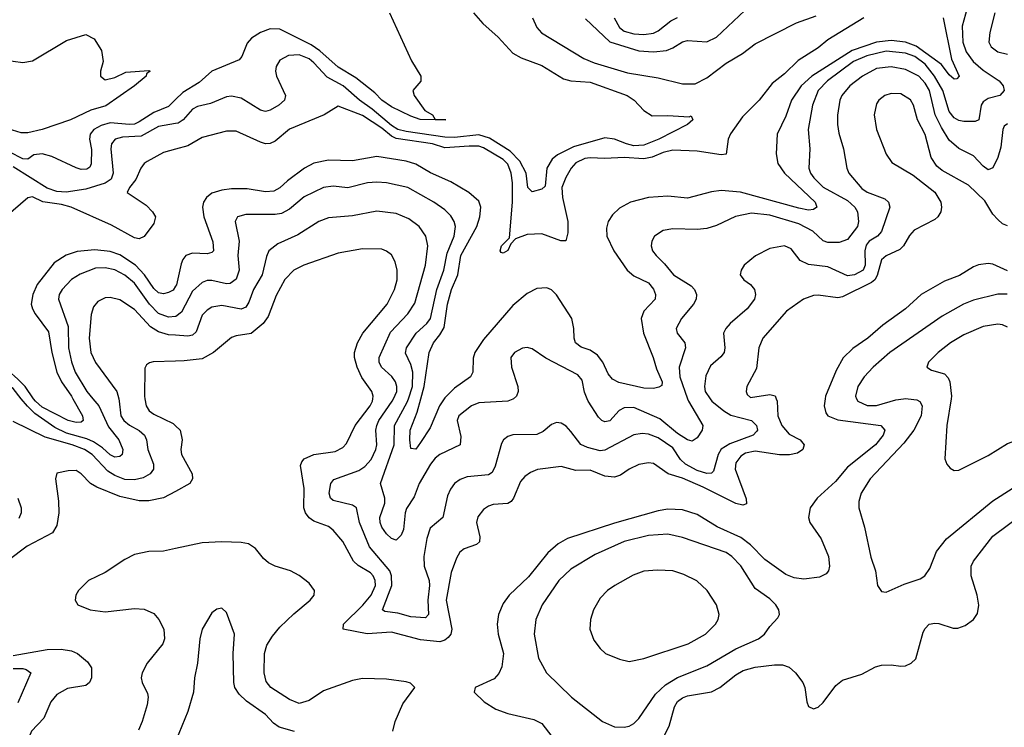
# Model space of a CAD drawing. Header units: inches. Extents: x 1308407 to 1441228, y 959628 to 1036311.
# Tile 669 of 729: x 1419357 to 1423417, y 1008645 to 1011562. Entities that reach past the tile are written whole.
import ezdxf

# ---------------------------------------------------------------- set-up
doc = ezdxf.new("R2010")
doc.units = ezdxf.units.IN
doc.header["$MEASUREMENT"] = 0
for name, color, linetype in [('B4010', 7, 'Continuous'), ('B4011', 7, 'Continuous'), ('B4020', 7, 'Continuous'), ('B4021', 7, 'Continuous')]:
    doc.layers.add(name, color=color, linetype=linetype)

msp = doc.modelspace()

# ---------------------------------------------------------------- linework, layer by layer
at = {"layer": 'B4010', "color": 5}
for points, elevation in [([(1419765.3, 1010000), (1419767.9, 1009990), (1419774.7, 1009930), (1419786.1, 1009910), (1419810, 1009891.1), (1419849.4, 1009869.4), (1419871.6, 1009850), (1419879.5, 1009830), (1419885.1, 1009790), (1419908.4, 1009730), (1419908.2, 1009710), (1419895.5, 1009690), (1419866.2, 1009673.8), (1419830, 1009665.3), (1419790, 1009667.6), (1419750, 1009683.3), (1419721, 1009701), (1419655.9, 1009770), (1419624.9, 1009790), (1419572.9, 1009810), (1419461.6, 1009841.6), (1419330, 1009906)], 2760), ([(1419658.1, 1010000), (1419682.7, 1009970), (1419723.6, 1009883.6), (1419765.3, 1009830), (1419781.7, 1009790), (1419779.2, 1009770), (1419770, 1009761.2), (1419750, 1009759.3), (1419730, 1009768.6), (1419698, 1009798), (1419661.7, 1009821.7), (1419634.2, 1009834.2), (1419550, 1009857.7), (1419501.7, 1009881.7), (1419418.9, 1009938.9), (1419388.7, 1009968.8), (1419363.8, 1010000)], 2740), ([(1419576.8, 1010000), (1419616.1, 1009930), (1419618.6, 1009910), (1419610, 1009903.7), (1419590, 1009902.3), (1419556.4, 1009910), (1419450, 1009965.1), (1419421.6, 1009990), (1419414.6, 1010000)], 2720), ([(1419873.3, 1010000), (1419878.8, 1009970), (1419890.6, 1009950.6), (1419910, 1009936.1), (1419990, 1009897.2), (1420000, 1009887.9)], 2780), ([(1420000, 1009618.1), (1419950, 1009591.1), (1419890, 1009579.6), (1419850, 1009579.6), (1419770, 1009597.5), (1419675.3, 1009635.3), (1419648.7, 1009650), (1419610, 1009690.8), (1419590, 1009703.5), (1419556.7, 1009703.3), (1419510, 1009693.2), (1419504.4, 1009670), (1419517.6, 1009577.6), (1419518.6, 1009530), (1419510, 1009477), (1419492.6, 1009447.4), (1419388.1, 1009391.9), (1419310, 1009333.7)], 2780), ([(1419349.5, 1009590), (1419363, 1009550), (1419363.5, 1009530), (1419353.7, 1009506.3)], 2760), ([(1420000, 1009382.5), (1419950, 1009371.6), (1419890, 1009370.5), (1419830, 1009357.3), (1419790, 1009336.8), (1419710, 1009283.8), (1419640.9, 1009250), (1419599.5, 1009210), (1419588.4, 1009190), (1419585.5, 1009170), (1419596.3, 1009150), (1419647.3, 1009130), (1419710, 1009121), (1419830, 1009135), (1419870, 1009132.8), (1419910, 1009115), (1419931.1, 1009090), (1419951, 1009050), (1419953.8, 1009010), (1419946.8, 1008990), (1419883.3, 1008910), (1419862, 1008870), (1419858, 1008850), (1419862.2, 1008830), (1419884.5, 1008784.5), (1419887.3, 1008770), (1419882.2, 1008737.8), (1419862.5, 1008670), (1419846.6, 1008633.4)], 2820), ([(1419330, 1008941.3), (1419470, 1008966.3), (1419527.9, 1008967.9), (1419570, 1008960.3), (1419595.4, 1008950), (1419636, 1008916), (1419653, 1008890), (1419653.5, 1008850), (1419645.3, 1008830), (1419630, 1008818.4), (1419554.7, 1008805.3), (1419510, 1008780.3), (1419485.8, 1008750), (1419456.7, 1008683.3), (1419405.8, 1008630), (1419389.4, 1008590), (1419375.4, 1008570), (1419257.4, 1008510)], 2780), ([(1419330, 1008887.3), (1419370, 1008887.8), (1419384.3, 1008884.3), (1419402.8, 1008870), (1419350, 1008746.9)], 2760)]:
    msp.add_lwpolyline(points, dxfattribs=dict(at, elevation=elevation))
at = {"layer": 'B4011', "color": 5}
for points, elevation in [([(1419290, 1011396.4), (1419370, 1011386), (1419410, 1011392.7), (1419550, 1011476.3), (1419630, 1011502), (1419663.6, 1011483.6), (1419694.8, 1011434.8), (1419701, 1011390), (1419690.8, 1011350), (1419690.8, 1011330), (1419710, 1011314), (1419750, 1011324.2), (1419794.3, 1011345.7), (1419890, 1011353.4), (1419894.8, 1011350), (1419880.4, 1011339.6), (1419878, 1011330), (1419830.1, 1011289.9), (1419712.6, 1011207.4), (1419650, 1011188.9), (1419566.7, 1011150), (1419450, 1011109.4), (1419390, 1011095.7), (1419363.7, 1011096.3), (1419310, 1011113)], 2620), ([(1420000, 1011233.2), (1419970, 1011204.5), (1419910, 1011179.5), (1419850, 1011140.7), (1419830, 1011132.4), (1419810, 1011130.2), (1419730, 1011136.8), (1419693.6, 1011126.4), (1419663.4, 1011110), (1419647.7, 1011090), (1419645.1, 1011070), (1419652.7, 1011027.3), (1419652.1, 1010967.9), (1419645.7, 1010954.3), (1419633.9, 1010946.1), (1419610, 1010945), (1419590, 1010951.7), (1419490, 1010998.5), (1419450, 1011009.3), (1419414.8, 1011005.2), (1419390, 1010987.5), (1419370, 1010989.2), (1419315.9, 1011015.9)], 2640), ([(1420000, 1011134.6), (1419930, 1011122.1), (1419857.8, 1011082.2), (1419781.2, 1011078.8), (1419750.4, 1011070), (1419735.4, 1011050), (1419732.7, 1011030), (1419742.7, 1010930), (1419734.4, 1010905.6), (1419710, 1010888.2), (1419630, 1010863.1), (1419549, 1010851), (1419510, 1010854), (1419470, 1010867.7), (1419330, 1010956.5)], 2660), ([(1420000, 1011028.8), (1419950, 1011014.9), (1419882.5, 1010977.5), (1419870.7, 1010969.3), (1419857.1, 1010950), (1419836.4, 1010903.6), (1419809.3, 1010870), (1419800.7, 1010850), (1419878, 1010798), (1419905.1, 1010770), (1419917.2, 1010750), (1419910, 1010721.8), (1419870, 1010668), (1419850, 1010658.4), (1419830, 1010663), (1419735.4, 1010715.4), (1419569.8, 1010790), (1419530, 1010800.8), (1419452.1, 1010812.1), (1419410, 1010831.8), (1419390, 1010827.4), (1419299.7, 1010750)], 2680), ([(1420000, 1010463.7), (1419990, 1010448), (1419970, 1010437.8), (1419950, 1010432.2), (1419930, 1010437.1), (1419910, 1010454.3), (1419872.1, 1010510), (1419834.6, 1010550), (1419770, 1010592.7), (1419730, 1010606.7), (1419666.3, 1010613.7), (1419593.7, 1010606.3), (1419548.2, 1010591.8), (1419499.5, 1010560.5), (1419429.4, 1010470.6), (1419410.6, 1010430), (1419404.6, 1010390), (1419409.2, 1010370), (1419420.6, 1010350), (1419476.3, 1010276.3), (1419489.8, 1010190), (1419510, 1010109.4), (1419529.4, 1010069.4), (1419571.2, 1010010), (1419576.8, 1010000)], 2720), ([(1420000, 1010338.6), (1419970, 1010336.3), (1419930, 1010351.4), (1419891.9, 1010390), (1419830, 1010476.7), (1419790, 1010509.4), (1419750, 1010531.1), (1419710, 1010539.5), (1419670, 1010538.2), (1419606.7, 1010513.4), (1419570, 1010491.8), (1419531.6, 1010450), (1419519.8, 1010430), (1419517, 1010410), (1419557.6, 1010297.6), (1419557.9, 1010210), (1419570, 1010151.7), (1419586.2, 1010110), (1419633.6, 1010030), (1419658.1, 1010000)], 2740), ([(1420000, 1010261.4), (1419970, 1010263.1), (1419930, 1010275.3), (1419896.9, 1010296.9), (1419830, 1010367.5), (1419770, 1010407.3), (1419730, 1010417), (1419710, 1010416), (1419678.7, 1010401.3), (1419661.1, 1010378.9), (1419652.4, 1010347.6), (1419643.9, 1010250), (1419650.1, 1010190), (1419669.7, 1010149.7), (1419757.2, 1010030), (1419765.3, 1010000)], 2760), ([(1419414.6, 1010000), (1419379.6, 1010050), (1419350, 1010081), (1419310, 1010116.5), (1419270, 1010139.2), (1419230, 1010151.2), (1419170, 1010153.9), (1419113.7, 1010146.3), (1419066.9, 1010130), (1419004.4, 1010075.6), (1418962.5, 1010010), (1418959.5, 1010000)], 2720), ([(1420000, 1010154.5), (1419907.9, 1010152.1), (1419891.7, 1010148.3), (1419880.3, 1010139.8), (1419873.5, 1010126.5), (1419871.5, 1010010), (1419873.3, 1010000)], 2780), ([(1419363.8, 1010000), (1419330, 1010042.4), (1419290, 1010066.7), (1419270, 1010071.1), (1419250, 1010068.8), (1419166.6, 1010033.4), (1419121, 1010000)], 2740)]:
    msp.add_lwpolyline(points, dxfattribs=dict(at, elevation=elevation))
at = {"layer": 'B4020', "color": 5}
for points, elevation in [([(1422476.6, 1010000), (1422480.5, 1009990), (1422483, 1009930), (1422499.3, 1009890), (1422530, 1009854.2), (1422575.8, 1009830), (1422591.8, 1009810), (1422586.5, 1009790), (1422564.5, 1009775.5), (1422531.9, 1009768.1), (1422490, 1009769.2), (1422390, 1009784), (1422350, 1009775.4), (1422330, 1009763.4), (1422310, 1009736), (1422307.9, 1009710), (1422352.7, 1009587.3), (1422353.8, 1009566.1), (1422338.9, 1009561), (1422310, 1009568.2), (1422175.8, 1009635.8), (1422090, 1009672.8), (1422030.3, 1009690.3), (1421970, 1009732.8), (1421950, 1009735.4), (1421910, 1009728.4), (1421870.3, 1009710), (1421835, 1009685), (1421810, 1009677.1), (1421770, 1009680.4), (1421710, 1009706), (1421650, 1009703.6), (1421590, 1009720.4), (1421492.2, 1009707.8), (1421463.5, 1009696.5), (1421440.2, 1009679.8), (1421421.7, 1009658.3), (1421393.3, 1009590), (1421383.1, 1009576.9), (1421370, 1009567.7), (1421310, 1009563.6), (1421290, 1009557.3), (1421270, 1009543.1), (1421246.8, 1009513.2), (1421240.4, 1009490), (1421255, 1009430), (1421253, 1009410), (1421240.5, 1009399.5), (1421190, 1009380.7), (1421172.1, 1009367.9), (1421157.6, 1009342.4), (1421136.2, 1009283.8), (1421115.1, 1009170), (1421139.6, 1009050), (1421135, 1009030), (1421124.3, 1009015.7), (1421110, 1009004), (1421090, 1008997.2), (1421010, 1009006.7), (1420890, 1009038.2), (1420790, 1009030.2), (1420691.2, 1009050), (1420692.4, 1009070), (1420771.6, 1009148.4), (1420805.7, 1009190), (1420823.8, 1009230), (1420823.4, 1009250), (1420814.9, 1009270), (1420802.9, 1009282.9), (1420752.8, 1009312.8), (1420733.9, 1009330), (1420690, 1009411.6), (1420650, 1009458.2), (1420630, 1009473.1), (1420570, 1009495.4), (1420550, 1009508.5), (1420535.6, 1009530), (1420528.8, 1009550), (1420530.5, 1009630), (1420514.7, 1009725.3), (1420520.4, 1009739.6), (1420530, 1009751.5), (1420569.7, 1009770), (1420657.2, 1009782.8), (1420690, 1009798.2), (1420704.6, 1009815.4), (1420740.2, 1009890), (1420802, 1009970), (1420812.2, 1009990), (1420813, 1010000)], 2780), ([(1422204.2, 1010000), (1422210.9, 1009990), (1422260.1, 1009950), (1422290, 1009932.4), (1422374.7, 1009910), (1422394.6, 1009890), (1422399, 1009870), (1422395.5, 1009864.5), (1422381.8, 1009850), (1422285.4, 1009814.6), (1422250, 1009792.3), (1422236.7, 1009770), (1422218.5, 1009701.5), (1422210, 1009692.9), (1422190, 1009691.4), (1422150, 1009703.7), (1422102.9, 1009730), (1422082.4, 1009750), (1422050, 1009797.9), (1421990, 1009838.4), (1421950, 1009853.6), (1421923.1, 1009856.9), (1421890, 1009851.6), (1421770, 1009787.5), (1421750, 1009785), (1421698.4, 1009798.4), (1421670.8, 1009810.8), (1421630, 1009865.3), (1421610, 1009887.3), (1421590, 1009899.7), (1421570, 1009902), (1421550, 1009894.3), (1421515.3, 1009864.7), (1421490, 1009852.7), (1421390, 1009851.7), (1421370, 1009844.8), (1421351.8, 1009830), (1421344.2, 1009815.8), (1421318.1, 1009721.9), (1421304.7, 1009695.3), (1421290, 1009686.1), (1421202.4, 1009677.6), (1421173.3, 1009666.8), (1421150.3, 1009650), (1421133.1, 1009626.9), (1421120.6, 1009599.4), (1421101.3, 1009510), (1421050, 1009466.6), (1421036, 1009424), (1421023.4, 1009350), (1421025, 1009310), (1421044.8, 1009250), (1421046.5, 1009230), (1421039.5, 1009170), (1421043.2, 1009110), (1421030, 1009097.4), (1420970, 1009100.7), (1420915.9, 1009115.9), (1420862.8, 1009122.8), (1420852.4, 1009130), (1420891.8, 1009230), (1420890.6, 1009269.4), (1420882.8, 1009290), (1420799.5, 1009390), (1420757.9, 1009490), (1420745.6, 1009550), (1420730, 1009561.8), (1420650, 1009580.7), (1420639.3, 1009590), (1420632.8, 1009610), (1420640.2, 1009650), (1420652.7, 1009667.3), (1420756.1, 1009703.9), (1420779.6, 1009720.4), (1420805.7, 1009750), (1420825.4, 1009790), (1420829, 1009810), (1420825.8, 1009870), (1420829.1, 1009890), (1420838.2, 1009910), (1420893.3, 1009990), (1420898, 1010000)], 2760), ([(1421392.6, 1010000), (1421390, 1009998), (1421369.5, 1009990.5), (1421250, 1009983), (1421219.6, 1009970), (1421168.2, 1009930), (1421160.6, 1009910), (1421175.5, 1009844.5), (1421172.8, 1009810), (1421089.7, 1009770.3), (1421070, 1009754.9), (1421051.2, 1009730), (1421003.7, 1009650), (1420984, 1009596), (1420952.2, 1009547.8), (1420946.1, 1009530), (1420939, 1009461), (1420930, 1009438), (1420910, 1009417.4), (1420890, 1009423.1), (1420870, 1009442.7), (1420850, 1009469.8), (1420843, 1009490), (1420842.4, 1009510), (1420863.1, 1009570), (1420862.7, 1009590), (1420844.7, 1009650), (1420901.2, 1009810), (1420902.4, 1009890), (1420954.7, 1009985.3), (1420959.7, 1010000)], 2740), ([(1421107.6, 1010000), (1421087.7, 1009970), (1421050, 1009880.3), (1421010, 1009819.8), (1420990, 1009792.4), (1420970, 1009795.1), (1420965.3, 1009830), (1420967.7, 1009870), (1420995.8, 1009944.2), (1421011.1, 1010000)], 2720), ([(1422678.3, 1010000), (1422674.3, 1009970), (1422681.7, 1009941.7), (1422690, 1009929.1), (1422730, 1009912.9), (1422907.7, 1009890), (1422924.5, 1009870), (1422918, 1009850), (1422885.7, 1009810), (1422770, 1009717.5), (1422721.5, 1009658.5), (1422645, 1009590), (1422617.1, 1009550), (1422610.2, 1009510.2), (1422615.3, 1009490), (1422662.5, 1009422.5), (1422692.6, 1009350), (1422696.3, 1009310), (1422691.6, 1009290), (1422681.8, 1009278.2), (1422655.5, 1009264.5), (1422590, 1009256.8), (1422550, 1009262.3), (1422515.9, 1009275.9), (1422430, 1009337.2), (1422370, 1009397.1), (1422330, 1009427.6), (1422232.5, 1009472.5), (1422150, 1009522.6), (1422090, 1009541.8), (1422030, 1009544.3), (1421990, 1009537.3), (1421810, 1009487.4), (1421616.3, 1009423.7), (1421577.9, 1009402.1), (1421534.9, 1009365.1), (1421454.8, 1009265.2), (1421375.4, 1009190), (1421350, 1009156.4), (1421331.7, 1009110), (1421325.9, 1009070), (1421329.5, 1009030), (1421352.2, 1008950), (1421345.1, 1008894.9), (1421333, 1008867), (1421314.1, 1008845.9), (1421234.8, 1008810), (1421230.6, 1008790), (1421272.4, 1008750), (1421319.8, 1008719.8), (1421370, 1008702.2), (1421477, 1008677), (1421510, 1008660.7), (1421565.2, 1008590)], 2820), ([(1422111.1, 1010000), (1422114.7, 1009990), (1422173.4, 1009890), (1422171.3, 1009870), (1422150, 1009838.3), (1422130, 1009825.3), (1422110, 1009830.6), (1422070, 1009856.4), (1421996.5, 1009916.5), (1421890, 1009963.2), (1421850, 1009962.4), (1421829.2, 1009950.8), (1421790, 1009909.1), (1421770, 1009905), (1421757.6, 1009910), (1421743.4, 1009923.4), (1421700.8, 1009990), (1421696.9, 1010000)], 2740), ([(1422808.2, 1010000), (1422812.9, 1009990), (1422851.4, 1009971.4), (1422890, 1009972.3), (1422970, 1009996), (1423000.7, 1010000)], 2840), ([(1423019.9, 1010000), (1423055.7, 1009995.7), (1423068.4, 1009988.4), (1423078.1, 1009970), (1423074.6, 1009930), (1423044.2, 1009870), (1423003.1, 1009816.9), (1422863.5, 1009670), (1422826.4, 1009610), (1422816.5, 1009576.5), (1422816.9, 1009550), (1422840.2, 1009470), (1422866.5, 1009346.5), (1422886, 1009290), (1422894, 1009230), (1422910, 1009204.9), (1422930, 1009203), (1423004.1, 1009235.9), (1423070, 1009257), (1423089.5, 1009270), (1423110, 1009300.7), (1423137.1, 1009370), (1423178.1, 1009421.9), (1423370, 1009579.4), (1423450, 1009630.1)], 2840), ([(1423198.2, 1010000), (1423180.6, 1009890), (1423172, 1009752), (1423180.5, 1009730), (1423193.8, 1009713.8), (1423210, 1009703.8), (1423230, 1009704.9), (1423350, 1009765.7), (1423430, 1009814.9), (1423450, 1009822), (1423490, 1009820.9), (1423510, 1009826.3), (1423528, 1009850), (1423532.8, 1009890), (1423540.3, 1009910), (1423571.7, 1009950), (1423610, 1009978.6), (1423650, 1009990.2), (1423725.5, 1010000)], 2860), ([(1420000, 1009887.9), (1420019.1, 1009870), (1420026.9, 1009830), (1420021.5, 1009790), (1420023.6, 1009770), (1420067.6, 1009690), (1420069.2, 1009670), (1420059, 1009650), (1420000, 1009618.1)], 2780), ([(1422014.1, 1008610), (1422034.5, 1008650), (1422057.1, 1008730), (1422070, 1008751.4), (1422090, 1008766.9), (1422110, 1008775.2), (1422210, 1008791.1), (1422243.4, 1008810), (1422310, 1008862.1), (1422340.7, 1008879.3), (1422390, 1008893.6), (1422470, 1008903.2), (1422502.8, 1008902.8), (1422530, 1008893.6), (1422556, 1008870), (1422586, 1008830), (1422594.9, 1008810), (1422602.8, 1008750), (1422610, 1008730.7), (1422630, 1008721.1), (1422650, 1008729), (1422670, 1008747.8), (1422721.9, 1008818.1), (1422750, 1008839.7), (1422830, 1008864.7), (1422885.2, 1008894.8), (1422910, 1008902.3), (1422950, 1008903.2), (1422990, 1008896.9), (1423010, 1008899.5), (1423032.7, 1008910), (1423051.8, 1008928.2), (1423082.7, 1009037.3), (1423090, 1009052.7), (1423107.3, 1009070), (1423130, 1009075.2), (1423146.7, 1009073.3), (1423205.6, 1009054.4), (1423225.6, 1009054.4), (1423255.5, 1009064.5), (1423290, 1009090.4), (1423305.8, 1009114.2), (1423311.7, 1009148.3), (1423305.3, 1009190), (1423279.9, 1009270), (1423280.6, 1009310), (1423289.8, 1009330), (1423370, 1009434), (1423562.9, 1009577.2)], 2820), ([(1420896.1, 1008630), (1420905.2, 1008670), (1420937.1, 1008742.8), (1420986.6, 1008810), (1420968.1, 1008828.1), (1420950, 1008832.9), (1420870, 1008843.8), (1420770, 1008847.2), (1420730, 1008838.3), (1420610, 1008795.4), (1420550, 1008755.9), (1420510, 1008743.4), (1420470, 1008759.9), (1420392, 1008810), (1420373.8, 1008833.8), (1420364.8, 1008870), (1420366.3, 1008950), (1420376.2, 1008983.8), (1420399.1, 1009020.9), (1420430, 1009057.9), (1420487, 1009113), (1420555, 1009170), (1420571.6, 1009190), (1420572.4, 1009210), (1420550, 1009239.8), (1420510, 1009271.6), (1420473.3, 1009290), (1420410, 1009309.2), (1420382.8, 1009322.8), (1420361.9, 1009341.9), (1420330, 1009383), (1420301.1, 1009401.1), (1420270, 1009407.3), (1420190, 1009410.7), (1420110, 1009406.3), (1420000, 1009382.5)], 2820), ([(1420490, 1008628.2), (1420426.3, 1008646.4), (1420403.2, 1008663.2), (1420370, 1008698), (1420292.8, 1008752.8), (1420261.8, 1008781.8), (1420244.6, 1008810), (1420240.2, 1008830), (1420237.2, 1008950), (1420242.4, 1009030), (1420210, 1009119.3), (1420190, 1009136.2), (1420170, 1009132), (1420150, 1009117), (1420109.4, 1009050.6), (1420100.2, 1009010), (1420090.3, 1008910), (1420077.4, 1008850), (1420074, 1008790), (1420050.2, 1008710), (1420000.2, 1008590)], 2840)]:
    msp.add_lwpolyline(points, dxfattribs=dict(at, elevation=elevation))
for points, elevation in [([(1422030, 1009442.1), (1421950, 1009436.1), (1421850, 1009411.7), (1421730, 1009357.5), (1421630, 1009297.7), (1421580.5, 1009250), (1421510.9, 1009150), (1421485.4, 1009090), (1421477.8, 1009030), (1421496.1, 1008930), (1421529.4, 1008869.4), (1421631.7, 1008770), (1421760.5, 1008670), (1421810, 1008647), (1421850, 1008646), (1421870, 1008650.3), (1421890, 1008661.7), (1421910, 1008681.1), (1421978.4, 1008781.6), (1422019.3, 1008820.7), (1422070, 1008850.1), (1422190, 1008899.4), (1422310, 1008969.5), (1422403.5, 1009010), (1422428.7, 1009030), (1422450, 1009061.6), (1422483, 1009097), (1422489.6, 1009110), (1422487.6, 1009130), (1422474.7, 1009150), (1422450, 1009174.7), (1422390, 1009217.2), (1422330, 1009310.8), (1422294, 1009350), (1422270, 1009366), (1422090, 1009428.4)], 2840), ([(1421986.8, 1009293.2), (1421930, 1009288.8), (1421886.8, 1009273.2), (1421810.4, 1009230), (1421780.4, 1009210), (1421750, 1009178.4), (1421723.1, 1009130), (1421710.3, 1009090), (1421707.6, 1009050), (1421724.2, 1009004.2), (1421750.2, 1008970.2), (1421772.7, 1008950), (1421830, 1008927), (1421870, 1008916.2), (1421930, 1008929.4), (1422112.8, 1008990), (1422184.4, 1009030), (1422225.7, 1009070), (1422237.7, 1009090), (1422241.1, 1009110), (1422229.7, 1009150), (1422191.1, 1009210), (1422149, 1009249), (1422095.9, 1009275.9), (1422050, 1009289.8)], 2860)]:
    msp.add_lwpolyline(points, close=True, dxfattribs=dict(at, elevation=elevation))
at = {"layer": 'B4021', "color": 5}
for points, elevation in [([(1421690, 1011566.4), (1421790, 1011471.2), (1421910, 1011433.8), (1421970.5, 1011429.5), (1422024.5, 1011435.5), (1422050, 1011446), (1422090, 1011471.8), (1422110, 1011476.6), (1422190, 1011471.1), (1422230, 1011490.6), (1422370, 1011621.8)], 2720), ([(1420882, 1011590), (1420972.3, 1011392.3), (1421010.5, 1011330), (1421010.5, 1011309.5), (1420978.8, 1011270), (1420983, 1011250), (1421027.6, 1011187.6), (1421058.8, 1011170), (1421070, 1011151.3), (1421114, 1011150), (1421008.4, 1011151.6), (1420970, 1011164.1), (1420890, 1011203.7), (1420850.8, 1011230), (1420820.9, 1011260.9), (1420742.8, 1011322.8), (1420670, 1011366.7), (1420594.2, 1011434.2), (1420558.9, 1011458.9), (1420430, 1011522.8), (1420390, 1011524.8), (1420350.3, 1011510), (1420313.5, 1011486.5), (1420294.9, 1011465.1), (1420273.2, 1011410), (1420262.7, 1011397.3), (1420150, 1011349.9), (1420096.6, 1011303.4), (1420030, 1011261.9), (1420000, 1011233.2)], 2640), ([(1421227.9, 1011590), (1421266.2, 1011546.2), (1421330, 1011490.3), (1421390, 1011424.2), (1421425, 1011405), (1421510, 1011374.2), (1421599, 1011319), (1421630.1, 1011310.1), (1421710, 1011304.6), (1421861.6, 1011250), (1421890.4, 1011230), (1421930, 1011187.7), (1421965.5, 1011165.5), (1422030, 1011168.1), (1422117.6, 1011162.4), (1422126, 1011166), (1422132.2, 1011150), (1422110.3, 1011130), (1421992.9, 1011070), (1421930, 1011044.6), (1421890, 1011042.8), (1421859.8, 1011050), (1421810, 1011070.5), (1421770, 1011075.6), (1421641.2, 1011038.8), (1421574.9, 1011005.1), (1421552.3, 1010987.7), (1421530.1, 1010950), (1421523.2, 1010876.8), (1421510, 1010863.1), (1421470, 1010852.6), (1421452.6, 1010870), (1421445.8, 1010930), (1421419.3, 1010979.3), (1421380.1, 1011020.1), (1421293.8, 1011073.8), (1421250, 1011087.6), (1421150, 1011077.3), (1421110, 1011078), (1420950, 1011101.2), (1420916, 1011110), (1420890, 1011126), (1420810, 1011193.5), (1420757.9, 1011230), (1420691.1, 1011290), (1420625.4, 1011325.4), (1420570, 1011385), (1420550, 1011400.7), (1420510, 1011417), (1420465, 1011415), (1420430, 1011396), (1420414.2, 1011370), (1420411.9, 1011350), (1420416.3, 1011330), (1420453.7, 1011250), (1420449.1, 1011230), (1420425.5, 1011210), (1420390, 1011189.9), (1420370, 1011184.5), (1420350, 1011189.1), (1420270, 1011239.5), (1420230, 1011247.2), (1420210, 1011243.9), (1420143.3, 1011216.7), (1420090, 1011205.2), (1420070, 1011192.9), (1420030.8, 1011150), (1420010, 1011136.4), (1420000, 1011134.6)], 2660), ([(1421471.5, 1011570), (1421489, 1011530), (1421508.2, 1011508.2), (1421682.6, 1011402.6), (1421725.2, 1011385.2), (1421862.8, 1011342.8), (1421990, 1011323.2), (1422090, 1011297.4), (1422141.9, 1011298.1), (1422190, 1011322.4), (1422270, 1011382.6), (1422336.8, 1011423.2), (1422390, 1011462.4), (1422559.8, 1011550), (1422641.2, 1011578.8)], 2680), ([(1423263.3, 1011610), (1423243.9, 1011536.1), (1423246.3, 1011470), (1423259.9, 1011430), (1423287.9, 1011390), (1423330, 1011354), (1423396, 1011310), (1423412.4, 1011290), (1423416.1, 1011270), (1423398.4, 1011250), (1423350, 1011237.7), (1423330, 1011224.1), (1423321.4, 1011210), (1423312.5, 1011150), (1423296.9, 1011143.1), (1423250, 1011142.8), (1423230, 1011146.6), (1423210, 1011157.4), (1423190, 1011184.2), (1423163.2, 1011270), (1423129.7, 1011330), (1423090, 1011379.1), (1423048.2, 1011410), (1423010, 1011424.4), (1422930, 1011432.2), (1422850, 1011413.3), (1422795.3, 1011390), (1422688.6, 1011310), (1422650.1, 1011270), (1422625.7, 1011210), (1422608.9, 1011110), (1422614.8, 1011030), (1422611.5, 1010950), (1422618.5, 1010930), (1422631.4, 1010910), (1422670, 1010872.3), (1422770, 1010817.5), (1422800.7, 1010790), (1422811.9, 1010770), (1422816.4, 1010730), (1422812.2, 1010710), (1422770, 1010655.8), (1422735.8, 1010644.2), (1422690, 1010644.3), (1422670, 1010650.6), (1422627.1, 1010690), (1422570, 1010720.4), (1422450, 1010757.1), (1422374.6, 1010765.4), (1422308.5, 1010751.5), (1422230, 1010713.6), (1422190, 1010701.1), (1422150, 1010697), (1422050, 1010700.3), (1422010, 1010694), (1421974, 1010670), (1421963.6, 1010650), (1421961.5, 1010630), (1421966.7, 1010610), (1421981.5, 1010590), (1422016.5, 1010556.5), (1422052.4, 1010510), (1422125.8, 1010465.8), (1422139.7, 1010450), (1422148.3, 1010430), (1422146.2, 1010410), (1422135.5, 1010390), (1422085.6, 1010330), (1422064.2, 1010290), (1422067.9, 1010270), (1422099.7, 1010230), (1422102.2, 1010210), (1422075.8, 1010130), (1422078.8, 1010090), (1422111.1, 1010000)], 2740), ([(1423377.5, 1011590), (1423356.8, 1011510), (1423353.6, 1011470), (1423362.7, 1011450), (1423390.1, 1011430.1), (1423430, 1011419.6)], 2760), ([(1422838.3, 1011570), (1422690, 1011479.2), (1422650, 1011446.9), (1422566.4, 1011393.6), (1422510, 1011338.7), (1422460, 1011300), (1422406.1, 1011230), (1422337.6, 1011162.4), (1422287.7, 1011092.3), (1422278.5, 1011070), (1422270, 1011007.8), (1422250, 1011005), (1422150, 1011020.3), (1422050, 1011024.7), (1422010, 1011014.9), (1421964.4, 1010995.6), (1421930, 1010989.1), (1421850, 1010993.8), (1421770, 1010990.3), (1421710, 1010993), (1421687.9, 1010990), (1421650, 1010971.7), (1421630.6, 1010950), (1421608.4, 1010911.6), (1421592.9, 1010870), (1421595.2, 1010830), (1421617.9, 1010730), (1421616.7, 1010683.3), (1421608.9, 1010651.1), (1421589, 1010651), (1421510, 1010679.2), (1421450, 1010677.1), (1421401.6, 1010658.4), (1421381.6, 1010638.4), (1421370, 1010611.1), (1421350, 1010599.3), (1421342.6, 1010602.6), (1421338.7, 1010610), (1421343.2, 1010630), (1421376.6, 1010663.4), (1421389.2, 1010810.8), (1421389.7, 1010889.7), (1421383.9, 1010930), (1421370, 1010967.5), (1421350, 1010986.7), (1421270, 1011034), (1421250, 1011040.4), (1421210, 1011041.7), (1421110, 1011034.1), (1421058.8, 1011050), (1420910, 1011073.3), (1420890, 1011082.9), (1420850, 1011115.4), (1420770, 1011166.8), (1420670, 1011206), (1420613.1, 1011170), (1420470, 1011111), (1420410, 1011062.2), (1420390, 1011051.6), (1420370, 1011051.1), (1420350, 1011057.3), (1420250, 1011102.9), (1420210, 1011103.2), (1420110, 1011077), (1420050, 1011042.7), (1420000, 1011028.8)], 2680), ([(1423164.5, 1011570), (1423199, 1011399), (1423230.9, 1011330), (1423221.1, 1011318.9), (1423210, 1011317.6), (1423190, 1011334.8), (1423157.5, 1011377.5), (1423053, 1011453), (1423010, 1011469.7), (1422950, 1011476.8), (1422890, 1011469.1), (1422790, 1011435.1), (1422623.3, 1011330), (1422579.7, 1011290), (1422539.6, 1011230), (1422515.9, 1011164.1), (1422481, 1011090), (1422476.6, 1011010), (1422483.4, 1010970), (1422510.1, 1010930), (1422637.4, 1010810), (1422643.6, 1010790), (1422630, 1010779.8), (1422610, 1010777.7), (1422570, 1010785.4), (1422328.9, 1010851.1), (1422250, 1010858.8), (1422210, 1010852.9), (1422110, 1010826.1), (1422030, 1010835.2), (1421950, 1010829.9), (1421875.8, 1010810), (1421830, 1010784.8), (1421801.5, 1010758.5), (1421783.2, 1010730), (1421776.5, 1010703.5), (1421778.3, 1010670), (1421807.1, 1010610), (1421862.2, 1010530), (1421890, 1010506.3), (1421950, 1010477), (1421970, 1010451.3), (1421978.3, 1010430), (1421977.5, 1010410), (1421930, 1010361.2), (1421919.4, 1010330), (1421929.3, 1010270), (1421969.5, 1010170), (1421982.8, 1010122.8), (1422006.5, 1010070), (1422004.9, 1010055.1), (1421992.9, 1010047.1), (1421970, 1010041.8), (1421930, 1010044.1), (1421827.3, 1010067.3), (1421801.1, 1010081.1), (1421782.9, 1010102.9), (1421761.7, 1010150), (1421739.3, 1010179.3), (1421710, 1010200.2), (1421672.8, 1010212.8), (1421649, 1010230), (1421642.7, 1010250), (1421642.5, 1010290), (1421633.7, 1010330), (1421570, 1010427.7), (1421550, 1010448.7), (1421530, 1010457.1), (1421490, 1010454.6), (1421450, 1010433.8), (1421390, 1010384.4), (1421270, 1010243.6), (1421233.8, 1010190), (1421227, 1010167), (1421226.2, 1010110), (1421215.5, 1010090), (1421150, 1010044), (1421110, 1010003.5), (1421107.6, 1010000)], 2720), ([(1421808.3, 1011570), (1421830.1, 1011530.1), (1421850, 1011515.7), (1421890, 1011504.6), (1421930, 1011502), (1421970, 1011507.2), (1421990, 1011515.8), (1422042.3, 1011557.7), (1422070, 1011571.8)], 2740), ([(1423430, 1011133), (1423416.8, 1011123.2), (1423410.6, 1011109.4), (1423402.6, 1011037.4), (1423390, 1010994.3), (1423370, 1010951.3), (1423350, 1010943.5), (1423330, 1010958.2), (1423290, 1011000.7), (1423230, 1011031), (1423190, 1011066.1), (1423157.5, 1011117.5), (1423132, 1011170), (1423108.2, 1011270), (1423090, 1011301.2), (1423064, 1011330), (1423010, 1011357.7), (1422950, 1011368.6), (1422890, 1011361.1), (1422831.7, 1011330), (1422779.8, 1011290), (1422747.7, 1011250), (1422738.9, 1011230), (1422729.5, 1011169.5), (1422728.9, 1011130), (1422734.6, 1011094.6), (1422754.3, 1011030), (1422767.7, 1010950), (1422776.5, 1010930), (1422830, 1010866.5), (1422851.3, 1010851.3), (1422924.6, 1010824.6), (1422939.2, 1010810), (1422944.3, 1010790), (1422910, 1010688.8), (1422894.3, 1010670), (1422860.1, 1010650), (1422847.2, 1010632.8), (1422842.1, 1010610), (1422843.2, 1010550), (1422835.7, 1010530), (1422799.7, 1010510), (1422770, 1010507), (1422690, 1010543.2), (1422610, 1010553.7), (1422575.6, 1010570), (1422538, 1010618), (1422510, 1010630.7), (1422450, 1010619.3), (1422391, 1010589), (1422344.9, 1010550), (1422332.2, 1010530), (1422328.2, 1010510), (1422343, 1010490), (1422370.9, 1010470.9), (1422386.7, 1010450), (1422391, 1010430), (1422386.7, 1010410), (1422357.2, 1010370), (1422286, 1010310), (1422269.2, 1010290), (1422259.7, 1010270), (1422264.6, 1010210), (1422261.4, 1010190), (1422248, 1010172), (1422205.1, 1010134.9), (1422186.3, 1010093.7), (1422180.1, 1010050), (1422184.1, 1010030), (1422204.2, 1010000)], 2760), ([(1423430, 1010712.2), (1423410, 1010721.3), (1423390, 1010738.4), (1423370, 1010760.7), (1423336.3, 1010816.3), (1423270, 1010880.5), (1423160.4, 1010940.3), (1423138.5, 1010958.5), (1423114.9, 1010994.9), (1423090, 1011089.7), (1423059.6, 1011150), (1423042.7, 1011210), (1423030, 1011232.7), (1422990, 1011256.8), (1422950, 1011258.4), (1422924.4, 1011250), (1422899.6, 1011230), (1422890, 1011215.6), (1422879.7, 1011170), (1422890.2, 1011110.2), (1422930, 1011008), (1422953.7, 1010973.7), (1423041.7, 1010921.7), (1423130.9, 1010850.9), (1423155, 1010810), (1423157.8, 1010790), (1423154.6, 1010770), (1423143.2, 1010750), (1423130, 1010739), (1423044.9, 1010695.1), (1423026.7, 1010673.3), (1423001.2, 1010630), (1422985.6, 1010614.4), (1422930.4, 1010589.6), (1422910, 1010572.7), (1422892.4, 1010507.6), (1422882.5, 1010490), (1422870, 1010478.8), (1422750, 1010419.3), (1422730, 1010415.4), (1422650, 1010427.1), (1422630, 1010425.5), (1422589.1, 1010410.9), (1422519.2, 1010360.7), (1422421.1, 1010250), (1422404.5, 1010210), (1422395.4, 1010124.6), (1422354.9, 1010050), (1422352.6, 1010030), (1422356.7, 1010016.7), (1422370, 1010005.4), (1422450, 1010017.8), (1422472, 1010012), (1422476.6, 1010000)], 2780), ([(1421011.1, 1010000), (1421024.9, 1010050), (1421045.7, 1010190), (1421063.2, 1010230), (1421090, 1010262.9), (1421106.9, 1010293.1), (1421121, 1010390), (1421137.1, 1010450), (1421163.1, 1010510), (1421176.1, 1010590), (1421241.9, 1010710), (1421254.6, 1010750), (1421258.1, 1010790), (1421250, 1010814.8), (1421209.5, 1010849.5), (1421134.5, 1010894.5), (1421050.9, 1010930.9), (1420990, 1010966.6), (1420950, 1010979.7), (1420830, 1010998.5), (1420730, 1010981), (1420630, 1010983.7), (1420570, 1010970.8), (1420531.7, 1010950), (1420461.5, 1010898.5), (1420430, 1010868.6), (1420404.6, 1010855.4), (1420370, 1010853.2), (1420294.9, 1010865.1), (1420230, 1010865.6), (1420190, 1010859.7), (1420150, 1010846.8), (1420127, 1010830), (1420115, 1010810), (1420111.4, 1010790), (1420116.6, 1010750), (1420153.3, 1010646.8), (1420156, 1010610), (1420150, 1010603.1), (1420130, 1010597), (1420070, 1010599.6), (1420042.6, 1010590), (1420030, 1010574.5), (1420023.4, 1010556.6), (1420004, 1010470), (1420000, 1010463.7)], 2720), ([(1420959.7, 1010000), (1420976.9, 1010050), (1420977.8, 1010110), (1420970, 1010140.8), (1420948, 1010188), (1420951.5, 1010210), (1420992.1, 1010270), (1421036.4, 1010310), (1421050.7, 1010330), (1421077.3, 1010450), (1421106.4, 1010530), (1421120.1, 1010599.9), (1421148.1, 1010670), (1421153.9, 1010710), (1421149.1, 1010730), (1421134.3, 1010754.3), (1421110, 1010778), (1421064.8, 1010810), (1420956.9, 1010870), (1420869.9, 1010889.9), (1420830, 1010892.7), (1420790.6, 1010889.4), (1420710, 1010869.9), (1420650, 1010875.9), (1420610, 1010870.5), (1420530, 1010832.4), (1420470, 1010780.8), (1420436.5, 1010763.5), (1420410, 1010759.4), (1420290, 1010759.2), (1420255.8, 1010750), (1420245.1, 1010730), (1420261.7, 1010650), (1420256.8, 1010590), (1420262.4, 1010530), (1420250, 1010492.9), (1420225, 1010475), (1420210, 1010473.7), (1420150, 1010487.2), (1420130, 1010486.8), (1420110, 1010479.1), (1420070, 1010442.8), (1420023.8, 1010356.2), (1420001.3, 1010338.7), (1420000, 1010338.6)], 2740), ([(1420898, 1010000), (1420912.1, 1010030), (1420912.3, 1010050), (1420906.2, 1010070), (1420891.9, 1010091.9), (1420848.6, 1010130), (1420839.2, 1010150), (1420839.9, 1010170), (1420885.8, 1010274.2), (1420957.3, 1010350), (1420985.7, 1010394.3), (1421030.8, 1010550), (1421040.2, 1010630), (1421032.2, 1010670), (1421003.8, 1010710), (1420961.3, 1010741.3), (1420910, 1010763.2), (1420830, 1010773.6), (1420730, 1010753.4), (1420630, 1010746.1), (1420590, 1010730.6), (1420503.9, 1010676.1), (1420420.9, 1010639.1), (1420385, 1010610), (1420374.4, 1010585.6), (1420356.6, 1010510), (1420321.7, 1010450), (1420302.4, 1010397.6), (1420290, 1010378), (1420270, 1010368.9), (1420190, 1010384.9), (1420150, 1010377.2), (1420130, 1010365), (1420110, 1010344.8), (1420084.1, 1010275.9), (1420070, 1010261.8), (1420050, 1010258.5), (1420000, 1010261.4)], 2760), ([(1420813, 1010000), (1420813.9, 1010010), (1420808.8, 1010030), (1420767.8, 1010087.8), (1420748.1, 1010130), (1420737.3, 1010170), (1420737.9, 1010190), (1420749.4, 1010230), (1420771.7, 1010270), (1420871.6, 1010390), (1420902, 1010450), (1420912.9, 1010490), (1420913.4, 1010530), (1420904.7, 1010564.7), (1420890, 1010592.8), (1420870, 1010608.4), (1420850, 1010616.4), (1420770, 1010618.2), (1420670, 1010599.8), (1420528.4, 1010550), (1420487.8, 1010530), (1420450, 1010492), (1420414, 1010426), (1420381, 1010339), (1420360.7, 1010310), (1420311.2, 1010268.8), (1420250, 1010259.4), (1420230, 1010251.8), (1420155.6, 1010190), (1420110, 1010164.5), (1420035.5, 1010155.5), (1420000, 1010154.5)], 2780), ([(1423430, 1010527.5), (1423370, 1010554), (1423350, 1010557.3), (1423310, 1010551.3), (1423290, 1010543.4), (1423232.7, 1010507.3), (1423170, 1010484.9), (1423073.6, 1010430), (1423009.3, 1010370.7), (1422916.7, 1010303.3), (1422853.8, 1010250), (1422792.4, 1010207.6), (1422752, 1010168), (1422723.5, 1010116.5), (1422679.6, 1010010), (1422678.3, 1010000)], 2820), ([(1423429, 1010431), (1423390, 1010431.6), (1423290, 1010406.2), (1423249, 1010390), (1423160.2, 1010339.8), (1422945.4, 1010190), (1422876.8, 1010130), (1422839.4, 1010090), (1422813.7, 1010050), (1422803.5, 1010010), (1422808.2, 1010000)], 2840), ([(1423430, 1010295.6), (1423410, 1010304.8), (1423390, 1010307.1), (1423330, 1010297.3), (1423250, 1010263.9), (1423195.6, 1010230), (1423144.9, 1010190), (1423104.9, 1010150), (1423098, 1010130), (1423117.4, 1010117.4), (1423170, 1010102), (1423185.9, 1010085.9), (1423192.9, 1010070), (1423199.8, 1010010), (1423198.2, 1010000)], 2860), ([(1421696.9, 1010000), (1421686.4, 1010026.4), (1421675.8, 1010075.8), (1421659, 1010099), (1421526.8, 1010166.8), (1421470, 1010206), (1421450, 1010211.2), (1421430, 1010208), (1421397.1, 1010190), (1421382.6, 1010170), (1421384.7, 1010130), (1421411.7, 1010050), (1421412.5, 1010030), (1421405.5, 1010010), (1421392.6, 1010000)], 2740), ([(1423000.7, 1010000), (1423010, 1010001.2), (1423019.9, 1010000)], 2840)]:
    msp.add_lwpolyline(points, dxfattribs=dict(at, elevation=elevation))

doc.saveas('drawing.dxf')
